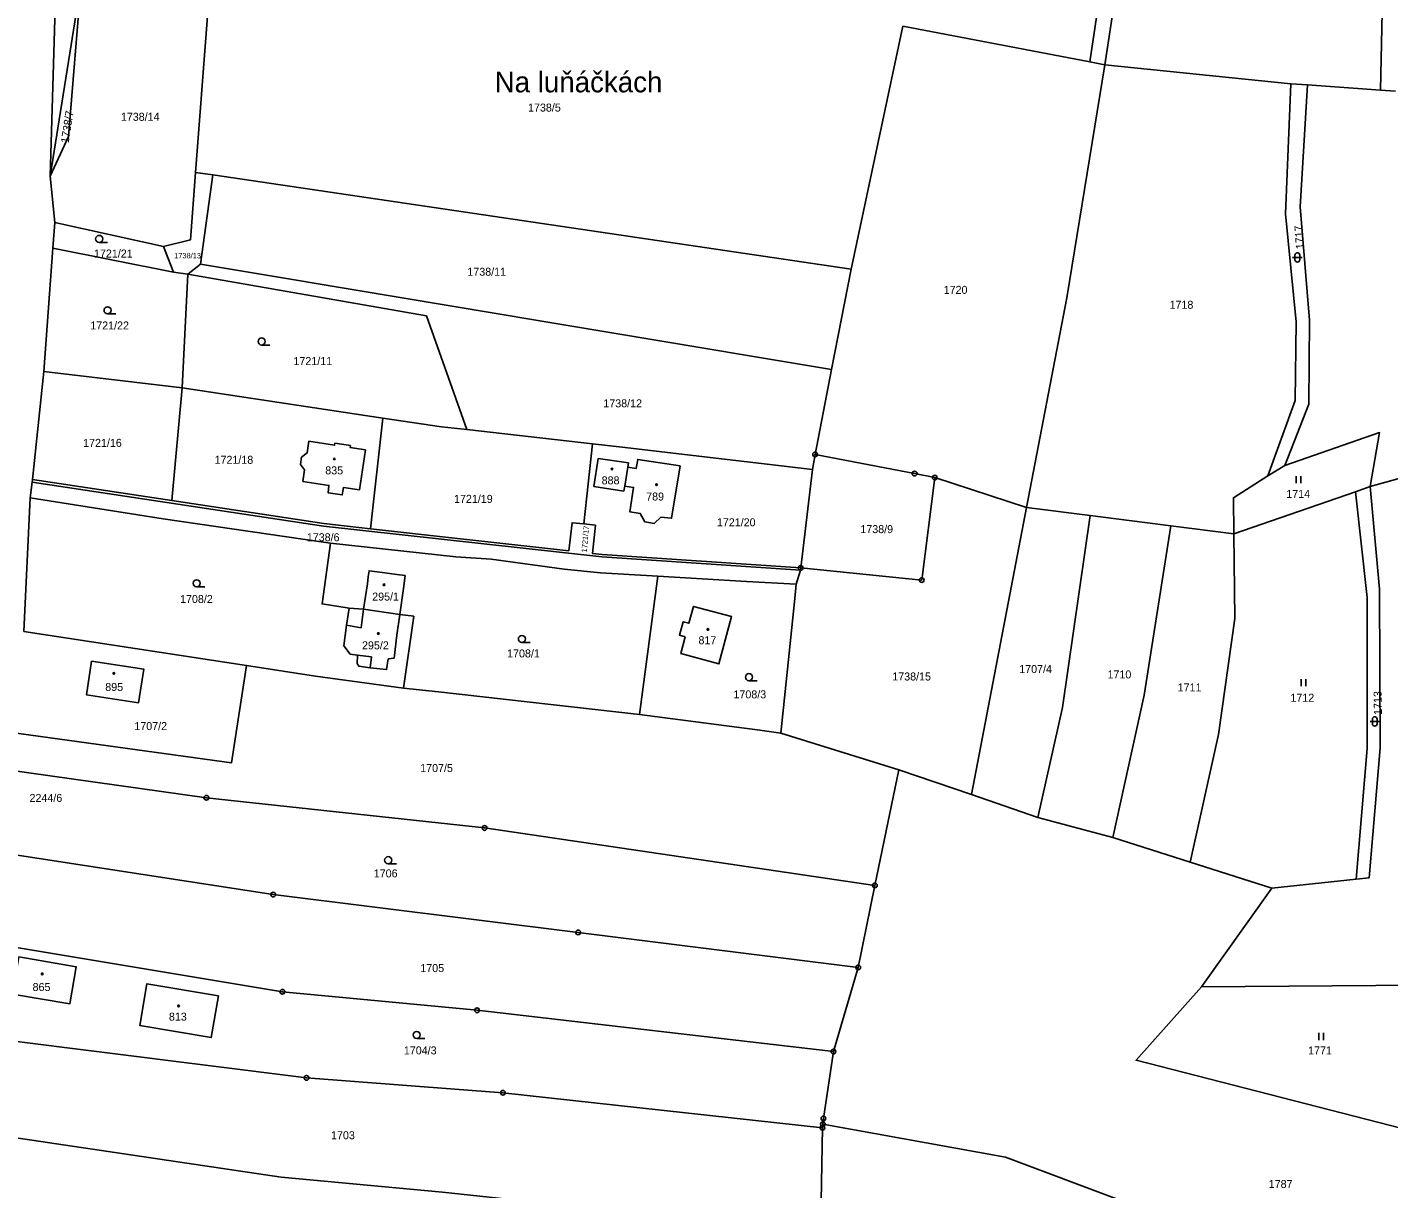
# Model space of a CAD drawing. Extents: x -725728 to -720881, y -1068679 to -1063504.
# Drawn here: x -723092.7 to -722803.4, y -1066293 to -1066046.1 of the extents above; entities that cross this region are included whole.
import ezdxf

# ---------------------------------------------------------------- set-up
doc = ezdxf.new("R2010")
doc.units = 0
for name, color, linetype in [('Hranice parcel', 7, 'Continuous'), ('Parcelní čísla', 7, 'Continuous'), ('Pop  PČ popisy', 7, 'Continuous'), ('Vnitřní kresba', 7, 'Continuous'), ('Značky bodu BP', 7, 'Continuous'), ('Značky budov', 7, 'Continuous'), ('Značky kultur', 7, 'Continuous')]:
    doc.layers.add(name, color=color, linetype=linetype)

# ---------------------------------------------------------------- blocks, each defined once
blk = doc.blocks.new('4.02_4')
at = {"layer": 'Značky budov'}
blk.add_circle((-0.001, 0), 0.0175, dxfattribs=at)
blk = doc.blocks.new('4.02_3')
at = {"layer": 'Značky budov'}
blk.add_circle((-0.001, 0), 0.0175, dxfattribs=at)
blk = doc.blocks.new('3.04_2')
at = {"layer": 'Značky kultur'}
blk.add_line((0.001, 0), (0.176, 0), dxfattribs=at)
blk.add_circle((0.001, 0.075), 0.075, dxfattribs=at)
blk = doc.blocks.new('3.04_3')
at = {"layer": 'Značky kultur'}
blk.add_line((0.001, 0), (0.176, 0), dxfattribs=at)
blk.add_circle((0.001, 0.075), 0.075, dxfattribs=at)
blk = doc.blocks.new('3.16_2')
at = {"layer": 'Značky kultur'}
for p, q in [((-0.1, 0.1), (0.1, 0.1)), ((-0.05, 0.15), (-0.05, 0.05)), ((0.05, 0.05), (0.05, 0.15))]:
    blk.add_line(p, q, dxfattribs=at)
for centre, start, end in [((0, 0.15), 0, 180), ((0, 0.05), 180, 359.9879)]:
    blk.add_arc(centre, 0.05, start, end, dxfattribs=at)
blk = doc.blocks.new('3.06_2')
at = {"layer": 'Značky kultur'}
for p, q in [((-0.051, 0), (-0.051, 0.15)), ((0.049, 0), (0.049, 0.15))]:
    blk.add_line(p, q, dxfattribs=at)
blk = doc.blocks.new('3.06_1')
at = {"layer": 'Značky kultur'}
for p, q in [((-0.051, 0), (-0.051, 0.15)), ((0.049, 0), (0.049, 0.15))]:
    blk.add_line(p, q, dxfattribs=at)
blk = doc.blocks.new('1.05_1')
at = {"layer": 'Značky bodu BP'}
for radius in [0.05, 0.00303]:
    blk.add_circle((0, 0), radius, dxfattribs=at)
blk = doc.blocks.new('1.05_2')
at = {"layer": 'Značky bodu BP'}
for radius in [0.05, 0.00303]:
    blk.add_circle((0, 0), radius, dxfattribs=at)

msp = doc.modelspace()

# ---------------------------------------------------------------- linework, layer by layer
at = {"layer": 'Hranice parcel'}
for p, q in [((-723087.85, -1066077.8), (-723081.38, -1066037.27)), ((-722917.64, -1066097.54), (-722906.66, -1066045.91)), ((-722866.92, -1066053.5), (-722906.66, -1066045.91)), ((-722866.92, -1066053.5), (-722863.77, -1066054.1)), ((-722824.24, -1066058.15), (-722863.77, -1066054.1)), ((-722820.68, -1066058.4), (-722824.24, -1066058.15)), ((-722805.18, -1066059.5), (-722820.68, -1066058.4)), ((-722801.98, -1066059.73), (-722805.18, -1066059.5)), ((-723056.96, -1066077), (-723053.27, -1066077.54)), ((-723053.27, -1066077.54), (-723055.91, -1066096.53)), ((-723053.27, -1066077.54), (-722917.64, -1066097.54)), ((-723087.85, -1066077.8), (-723086.87, -1066087.62)), ((-723086.87, -1066087.62), (-723087.28, -1066093.07)), ((-723063.78, -1066092.76), (-723086.87, -1066087.62)), ((-723087.28, -1066093.07), (-723089.23, -1066119.34)), ((-723087.28, -1066093.07), (-723061.66, -1066098.21)), ((-723061.66, -1066098.21), (-723063.78, -1066092.76)), ((-723055.91, -1066096.53), (-723058.6, -1066098.61)), ((-723055.91, -1066096.53), (-722921.81, -1066118.86)), ((-722917.64, -1066097.54), (-722921.81, -1066118.86)), ((-723058.6, -1066098.61), (-723061.66, -1066098.21)), ((-723058.6, -1066098.61), (-723059.81, -1066122.76)), ((-723089.23, -1066119.34), (-723091.63, -1066142.27)), ((-723059.81, -1066122.76), (-723089.23, -1066119.34)), ((-722921.81, -1066118.86), (-722925.34, -1066136.92)), ((-723062, -1066146.75), (-723059.81, -1066122.76)), ((-723059.81, -1066122.76), (-723017.18, -1066129.2)), ((-723019.8, -1066152.74), (-723017.18, -1066129.2)), ((-722999.36, -1066131.67), (-722972.6, -1066134.7)), ((-722974.48, -1066151.72), (-722972.6, -1066134.7)), ((-722925.34, -1066136.92), (-722925.86, -1066140.11)), ((-722965.13, -1066139.63), (-722965.78, -1066143.68)), ((-722964.99, -1066138.72), (-722965.13, -1066139.63)), ((-722925.86, -1066140.11), (-722928.38, -1066161.06)), ((-722829.12, -1066141.46), (-722825.51, -1066139.32)), ((-722807.35, -1066143.74), (-722789.21, -1066138.66)), ((-723091.68, -1066142.8), (-723092.09, -1066146.13)), ((-723091.68, -1066142.8), (-723091.63, -1066142.27)), ((-723091.63, -1066142.27), (-723062, -1066146.75)), ((-722965.78, -1066143.68), (-722965.94, -1066144.71)), ((-722899.89, -1066141.87), (-722880.4, -1066148.2)), ((-722807.35, -1066143.74), (-722810.49, -1066144.86)), ((-723092.09, -1066146.13), (-723093.43, -1066174.58)), ((-722810.49, -1066144.86), (-722836.33, -1066153.78)), ((-722880.4, -1066148.2), (-722892.11, -1066209.21)), ((-722866.87, -1066149.92), (-722880.4, -1066148.2)), ((-722849.73, -1066152.11), (-722866.87, -1066149.92)), ((-722977.62, -1066157.4), (-723019.8, -1066152.74)), ((-722836.33, -1066153.78), (-722849.73, -1066152.11)), ((-722928.38, -1066161.06), (-722970.58, -1066158.18)), ((-722929.34, -1066164.54), (-722928.44, -1066161.54)), ((-722928.38, -1066161.06), (-722928.44, -1066161.54)), ((-722958.77, -1066162.79), (-722962.66, -1066192.22)), ((-723013.53, -1066170.95), (-723012.8, -1066165.45)), ((-723021.26, -1066169.84), (-723024.33, -1066169.59)), ((-723021.26, -1066169.84), (-723013.53, -1066170.95)), ((-723093.43, -1066174.58), (-723046.15, -1066181.81)), ((-722907.52, -1066203.98), (-722932.64, -1066196.15)), ((-723054.68, -1066209.91), (-723097.44, -1066203.92)), ((-722912.6, -1066228.55), (-722907.52, -1066203.98)), ((-722907.52, -1066203.98), (-722892.11, -1066209.21)), ((-722892.11, -1066209.21), (-722877.99, -1066214.13)), ((-722877.99, -1066214.13), (-722862.05, -1066218.37)), ((-722862.05, -1066218.37), (-722845.6, -1066223.56)), ((-723098.1, -1066221.59), (-723040.46, -1066230.47)), ((-722845.6, -1066223.56), (-722828.25, -1066229.09)), ((-722828.25, -1066229.09), (-722810.34, -1066227.18)), ((-722916.15, -1066245.97), (-722912.6, -1066228.55)), ((-722828.25, -1066229.09), (-722843.24, -1066250.07)), ((-722921.42, -1066263.84), (-722916.15, -1066245.97)), ((-722782.05, -1066249.6), (-722843.24, -1066250.07)), ((-722923.54, -1066278.05), (-722921.42, -1066263.84)), ((-722923.76, -1066280.04), (-722924.25, -1066309.26)), ((-722923.67, -1066279.28), (-722923.76, -1066280.04)), ((-722923.67, -1066279.28), (-722923.54, -1066278.05))]:
    msp.add_line(p, q, dxfattribs=at)
for points in [[(-723064.44, -1065933.34), (-723079.47, -1065993.88), (-723086.42, -1066030.05), (-723087.85, -1066077.8)], [(-722838.33, -1065953.62), (-722849.9, -1065975.53), (-722858.58, -1065997.56), (-722866.92, -1066053.5)], [(-722863.77, -1066054.1), (-722855.44, -1065999.7), (-722847.91, -1065979.38)], [(-722805.18, -1066059.5), (-722804.6, -1066032.92), (-722788.9, -1065987.66)], [(-723050.47, -1066020.41), (-723054.44, -1066043.81), (-723056.96, -1066077)], [(-723087.85, -1066077.8), (-723083.98, -1066069.34), (-723081.38, -1066037.27)], [(-722863.77, -1066054.1), (-722871.85, -1066103.64), (-722880.4, -1066148.2)], [(-722824.24, -1066058.15), (-722825.37, -1066085.8), (-722823.11, -1066108.74), (-722823.3, -1066125.48), (-722829.12, -1066141.46)], [(-722825.51, -1066139.32), (-722820.44, -1066126.23), (-722820.27, -1066108.39), (-722822.24, -1066084.34), (-722820.68, -1066058.4)], [(-723056.96, -1066077), (-723058.05, -1066091.36), (-723063.78, -1066092.76)], [(-722999.36, -1066131.67), (-723007.89, -1066107.49), (-723058.6, -1066098.61)], [(-723017.18, -1066129.2), (-723004.72, -1066131.06), (-722999.36, -1066131.67)], [(-722825.51, -1066139.32), (-722805.39, -1066132.28), (-722807.35, -1066143.74)], [(-723034.46, -1066137.52), (-723033.26, -1066136.61), (-723032.89, -1066134.15), (-723027.44, -1066134.98), (-723027.37, -1066134.54), (-723024.05, -1066135.05), (-723024.12, -1066135.46), (-723020.89, -1066135.96), (-723022.14, -1066144.49), (-723025.57, -1066143.97), (-723025.79, -1066145.55), (-723028.79, -1066145.1), (-723028.62, -1066143.51), (-723034.16, -1066142.68), (-723033.79, -1066140.22), (-723034.69, -1066139.07), (-723034.46, -1066137.52)], [(-722972.6, -1066134.7), (-722966.33, -1066135.41), (-722925.86, -1066140.11)], [(-722965.94, -1066144.71), (-722972.34, -1066143.73), (-722971.4, -1066137.81), (-722964.99, -1066138.72)], [(-722965.13, -1066139.63), (-722963.33, -1066139.92), (-722963.01, -1066137.99), (-722954.03, -1066139.39), (-722955.81, -1066150.51), (-722958.07, -1066150.26), (-722959.5, -1066151.59), (-722961.52, -1066151.26), (-722962.48, -1066149.48), (-722964.7, -1066149.12), (-722963.88, -1066143.95), (-722965.78, -1066143.68)], [(-722899.89, -1066141.87), (-722904.17, -1066140.99), (-722925.34, -1066136.92)], [(-722928.44, -1066161.54), (-722970.64, -1066158.71), (-723029.79, -1066152.15), (-723091.68, -1066142.8)], [(-722928.38, -1066161.06), (-722902.67, -1066163.63), (-722899.89, -1066141.87)], [(-722829.12, -1066141.46), (-722836.45, -1066146.16), (-722836.33, -1066153.78)], [(-722810.34, -1066227.18), (-722807.59, -1066226.89), (-722805.22, -1066199.28), (-722805.38, -1066165.54), (-722807.35, -1066143.74)], [(-723028.31, -1066155.83), (-723030.26, -1066155.49), (-723063.84, -1066150.61), (-723092.09, -1066146.13)], [(-723062, -1066146.75), (-723029.74, -1066151.64), (-723019.8, -1066152.74)], [(-722810.49, -1066144.86), (-722807.99, -1066167.37), (-722808.04, -1066199.44), (-722810.34, -1066227.18)], [(-722877.99, -1066214.13), (-722872.74, -1066190.72), (-722866.87, -1066149.92)], [(-722974.48, -1066151.72), (-722976.96, -1066151.44), (-722977.62, -1066157.4)], [(-722970.58, -1066158.18), (-722972.65, -1066157.96), (-722971.99, -1066151.99), (-722974.48, -1066151.72)], [(-722862.05, -1066218.37), (-722855.42, -1066188.13), (-722849.73, -1066152.11)], [(-722845.6, -1066223.56), (-722839.58, -1066196.43), (-722836.1, -1066171.79), (-722836.33, -1066153.78)], [(-723024.33, -1066169.59), (-723030.1, -1066168.72), (-723028.31, -1066155.83)], [(-723028.31, -1066155.83), (-723001.7, -1066158.73), (-722994.16, -1066159.22), (-722978.65, -1066161.29), (-722970.89, -1066162.07), (-722958.77, -1066162.79)], [(-723020.29, -1066162.96), (-723020.46, -1066164.41), (-723021.26, -1066169.84)], [(-723012.8, -1066165.45), (-723012.44, -1066162.7), (-723014.22, -1066162.45), (-723017.83, -1066161.96), (-723020.11, -1066161.65), (-723020.29, -1066162.96)], [(-722929.34, -1066164.54), (-722939.92, -1066163.96), (-722958.77, -1066162.79)], [(-722932.64, -1066196.15), (-722932.21, -1066192.1), (-722930.49, -1066175.77), (-722929.65, -1066167.53), (-722929.34, -1066164.54)], [(-723024.12, -1066179.37), (-723025.45, -1066177.61), (-723024.87, -1066173.24), (-723024.33, -1066169.59)], [(-722952.94, -1066175.68), (-722954.14, -1066175.32), (-722953.37, -1066172.52), (-722952.17, -1066172.83), (-722951.19, -1066169.24), (-722943.08, -1066171.4), (-722945.76, -1066181.46), (-722953.88, -1066179.28), (-722952.94, -1066175.68)], [(-723013.53, -1066170.95), (-723014.21, -1066175.37), (-723014.8, -1066180.23), (-723016.07, -1066180.37)], [(-723012.75, -1066186.61), (-723010.62, -1066171.34), (-723013.53, -1066170.95)], [(-723096.06, -1066196.04), (-723049.31, -1066202.45), (-723046.15, -1066181.81)], [(-723079.08, -1066180.89), (-723067.97, -1066182.57), (-723069.06, -1066189.7), (-723080.17, -1066188.02), (-723079.08, -1066180.89)], [(-723046.15, -1066181.81), (-723031.5, -1066184.05), (-723012.75, -1066186.61)], [(-723016.07, -1066180.37), (-723016.38, -1066182.67), (-723019.84, -1066182.27), (-723022.28, -1066181.93), (-723022.64, -1066181.34), (-723022.58, -1066179.57), (-723024.12, -1066179.37)], [(-722962.66, -1066192.22), (-723005.38, -1066187.38), (-723012.75, -1066186.61)], [(-722962.66, -1066192.22), (-722937.09, -1066195.57), (-722932.64, -1066196.15)], [(-722912.6, -1066228.55), (-722995.55, -1066216.33), (-723054.68, -1066209.91)], [(-723040.46, -1066230.47), (-722975.67, -1066238.51), (-722916.15, -1066245.97)], [(-722921.42, -1066263.84), (-722997.15, -1066255.08), (-723038.53, -1066251.13), (-723103.18, -1066240.39)], [(-723094.51, -1066243.73), (-723082.34, -1066245.82), (-723083.66, -1066253.7), (-723095.88, -1066251.66), (-723094.51, -1066243.73)], [(-723052.13, -1066251.99), (-723053.63, -1066260.86), (-723068.81, -1066258.33), (-723067.32, -1066249.42), (-723052.13, -1066251.99)], [(-722843.24, -1066250.07), (-722857.12, -1066265.7), (-722797.78, -1066280.93)], [(-723097.8, -1066261.37), (-723033.39, -1066269.43), (-722991.65, -1066272.59), (-722923.76, -1066280.04)], [(-722716.4, -1066401.26), (-722724.49, -1066379.73), (-722731.37, -1066372.52), (-722746.88, -1066360.61), (-722778.67, -1066340.39), (-722815.7, -1066318.31), (-722860.16, -1066295.57), (-722884.85, -1066286.28), (-722923.67, -1066279.28)], [(-722924.25, -1066309.26), (-722959.48, -1066300.12), (-722980.67, -1066296.27), (-723004.51, -1066293.75), (-723038.81, -1066290.57), (-723101.36, -1066281.23)]]:
    msp.add_lwpolyline(points, dxfattribs=at)
at = {"layer": 'Vnitřní kresba'}
for p, q in [((-723021.81, -1066173.79), (-723021.26, -1066169.84)), ((-723024.87, -1066173.24), (-723021.81, -1066173.79)), ((-723022.58, -1066179.57), (-723019.56, -1066179.97)), ((-723019.56, -1066179.97), (-723019.84, -1066182.27))]:
    msp.add_line(p, q, dxfattribs=at)

# ---------------------------------------------------------------- block references
at = {"layer": 'Značky bodu BP', "xscale": 10, "yscale": 10}
for name, p in [('1.05_2', (-722925.34, -1066136.92)), ('1.05_1', (-722904.17, -1066140.99)), ('1.05_1', (-722899.89, -1066141.87)), ('1.05_1', (-722928.38, -1066161.06)), ('1.05_2', (-722902.67, -1066163.63)), ('1.05_2', (-723054.68, -1066209.91)), ('1.05_1', (-722995.55, -1066216.33)), ('1.05_1', (-722912.6, -1066228.55)), ('1.05_1', (-723040.46, -1066230.47)), ('1.05_1', (-722975.67, -1066238.51)), ('1.05_1', (-722916.15, -1066245.97)), ('1.05_2', (-723038.53, -1066251.13)), ('1.05_1', (-722997.15, -1066255.08)), ('1.05_1', (-722921.42, -1066263.84)), ('1.05_2', (-723033.39, -1066269.43)), ('1.05_1', (-722991.65, -1066272.59)), ('1.05_1', (-722923.76, -1066280.04)), ('1.05_1', (-722923.67, -1066279.28)), ('1.05_1', (-722923.54, -1066278.05))]:
    msp.add_blockref(name, p, dxfattribs=at)
at = {"layer": 'Značky budov', "xscale": 10, "yscale": 10}
for name, p in [('4.02_4', (-723027.48, -1066137.89)), ('4.02_3', (-722968.48, -1066140.05)), ('4.02_3', (-722959.01, -1066143.35)), ('4.02_4', (-723016.92, -1066164.64)), ('4.02_3', (-723018.11, -1066175)), ('4.02_4', (-722948.1, -1066174.13)), ('4.02_3', (-723074.32, -1066183.46)), ('4.02_3', (-723089.55, -1066247.34)), ('4.02_4', (-723060.57, -1066254.14))]:
    msp.add_blockref(name, p, dxfattribs=at)
at = {"layer": 'Značky kultur', "xscale": 10, "yscale": 10}
for name, p in [('3.04_3', (-723077.46, -1066091.88)), ('3.16_2', (-722822.85, -1066096.06)), ('3.04_2', (-723075.68, -1066107.06)), ('3.04_3', (-723042.95, -1066113.68)), ('3.06_1', (-722822.62, -1066143.04)), ('3.04_2', (-723056.74, -1066165.08)), ('3.04_3', (-722987.64, -1066176.9)), ('3.04_2', (-722939.39, -1066185.02)), ('3.06_1', (-722821.56, -1066186.22)), ('3.16_2', (-722806.41, -1066194.69)), ('3.04_3', (-723016.05, -1066223.92)), ('3.04_2', (-723009.99, -1066261.06)), ('3.06_2', (-722817.77, -1066261.39))]:
    msp.add_blockref(name, p, dxfattribs=at)

# ---------------------------------------------------------------- texts
at = {"layer": 'Parcelní čísla'}
for s, height, p in [('1738/5', 1.7, (-722986.32, -1066064.07)), ('1738/14', 1.7, (-723072.84, -1066066.03)), ('1721/21', 1.7, (-723078.55, -1066095.09)), ('1738/13', 1.14, (-723061.51, -1066095.26)), ('1738/11', 1.7, (-722999.21, -1066098.96)), ('1720', 1.7, (-722898, -1066102.81)), ('1718', 1.7, (-722850.01, -1066105.98)), ('1721/22', 1.7, (-723079.34, -1066110.38)), ('1721/11', 1.7, (-723036.17, -1066117.94)), ('1738/12', 1.7, (-722970.32, -1066126.93)), ('1721/16', 1.7, (-723080.86, -1066135.33)), ('1721/18', 1.7, (-723052.93, -1066138.93)), ('835', 1.7, (-723029.41, -1066141.18)), ('888', 1.7, (-722970.68, -1066143.3)), ('1721/19', 1.7, (-723002.05, -1066147.23)), ('789', 1.7, (-722961.22, -1066146.73)), ('1714', 1.7, (-722825.2, -1066146.19)), ('1721/20', 1.7, (-722946.19, -1066152.21)), ('1738/9', 1.7, (-722915.71, -1066153.66)), ('1738/6', 1.7, (-723033.33, -1066155.39)), ('1708/2', 1.7, (-723060.26, -1066168.51)), ('295/1', 1.7, (-723019.44, -1066168)), ('817', 1.7, (-722950.1, -1066177.27)), ('295/2', 1.7, (-723021.6, -1066178.36)), ('1708/1', 1.7, (-722990.77, -1066180.08)), ('1707/4', 1.7, (-722881.95, -1066183.4)), ('1738/15', 1.7, (-722908.92, -1066184.98)), ('1710', 1.7, (-722863.19, -1066184.54)), ('895', 1.7, (-723076.16, -1066187.21)), ('1708/3', 1.7, (-722942.67, -1066188.78)), ('1711', 1.7, (-722848.29, -1066187.31)), ('1712', 1.7, (-722824.32, -1066189.49)), ('1707/2', 1.7, (-723069.98, -1066195.52)), ('1707/5', 1.7, (-723009.24, -1066204.44)), ('2244/6', 1.7, (-723092.25, -1066210.79)), ('1706', 1.7, (-723019.1, -1066226.83)), ('1705', 1.7, (-723009.21, -1066246.95)), ('865', 1.7, (-723091.6, -1066250.98)), ('813', 1.7, (-723062.63, -1066257.27)), ('1704/3', 1.7, (-723012.71, -1066264.45)), ('1771', 1.7, (-722820.56, -1066264.46)), ('1703', 1.7, (-723028.18, -1066282.48)), ('1787', 1.7, (-722828.93, -1066292.84))]:
    msp.add_text(s, height=height, dxfattribs=at).set_placement(p)
for s, height, rotation, p in [('1738/7', 1.7, 81, (-723083.95, -1066070.88)), ('1717', 1.7, 94, (-722821.43, -1066093.26)), ('1721/17', 1.14, 85, (-722973.85, -1066157.8)), ('1713', 1.7, 91, (-722804.87, -1066192.28))]:
    msp.add_text(s, height=height, rotation=rotation, dxfattribs=at).set_placement(p)
at = {"layer": 'Pop  PČ popisy'}
msp.add_text('Na luňáčkách', height=4.4, dxfattribs=at).set_placement((-722993.42, -1066059.98))

doc.saveas('drawing.dxf')
